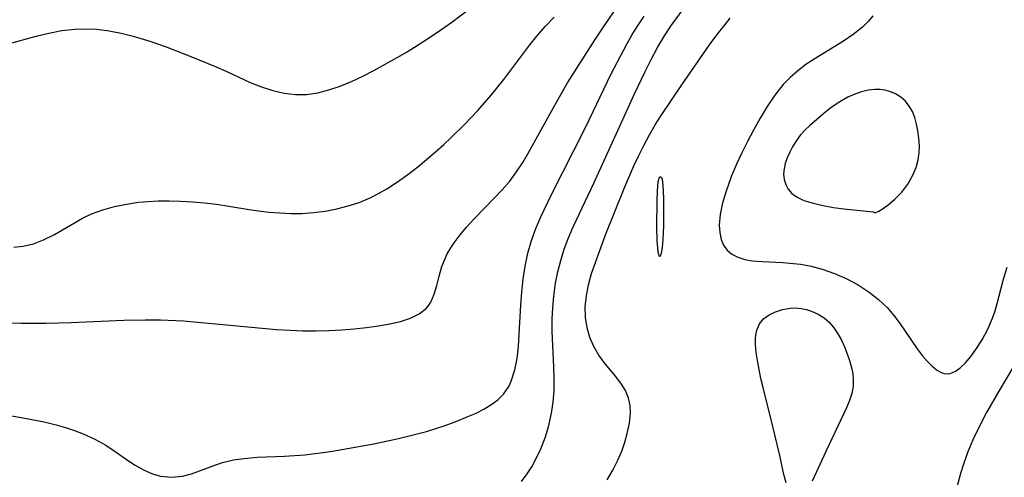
# Model space of a CAD drawing. Header units: metres. Extents: x 1073367 to 1082519, y 1569854 to 1574957.
# Tile 1002 of 1056: x 1080009 to 1080147, y 1573411 to 1573475. Entities that reach past the tile are written whole.
import ezdxf

# ---------------------------------------------------------------- set-up
doc = ezdxf.new("R2010")
doc.units = ezdxf.units.M
doc.layers.add('CGG_CurvaNivelLidar_v1', color=253, linetype='Continuous', lineweight=30)

msp = doc.modelspace()

# ---------------------------------------------------------------- linework, layer by layer
at = {"layer": 'CGG_CurvaNivelLidar_v1'}
for p, q in [((1080100.1634, 1573474.4947, 72), (1080103.4296, 1573478.9853, 72)), ((1080069.4869, 1573474.929, 74), (1080072.193, 1573476.9769, 74)), ((1080090.8737, 1573474.6166, 73), (1080092.6304, 1573477.1237, 73)), ((1080082.539, 1573474.3229, 73.5), (1080083.7849, 1573475.6362, 73.5)), ((1080095.4851, 1573474.492, 72.5), (1080096.3492, 1573475.7767, 72.5)), ((1080107.4911, 1573474.4276, 71.5), (1080108.3612, 1573475.486, 71.5)), ((1080128.271, 1573475.8029, 71.5), (1080127.6599, 1573475.0652, 71.5)), ((1080067.953, 1573473.8458, 74), (1080069.4869, 1573474.929, 74)), ((1080081.3433, 1573472.9655, 73.5), (1080082.539, 1573474.3229, 73.5)), ((1080089.4933, 1573472.5117, 73), (1080090.8737, 1573474.6166, 73)), ((1080094.6657, 1573473.178, 72.5), (1080095.4851, 1573474.492, 72.5)), ((1080099.1656, 1573472.992, 72), (1080100.1634, 1573474.4947, 72)), ((1080106.5447, 1573473.2189, 71.5), (1080107.4911, 1573474.4276, 71.5)), ((1080126.8035, 1573474.2237, 71.5), (1080125.5253, 1573473.2099, 71.5)), ((1080127.6599, 1573475.0652, 71.5), (1080126.8035, 1573474.2237, 71.5)), ((1080005.3449, 1573471.2986, 74), (1080011.4747, 1573472.9768, 74)), ((1080011.4747, 1573472.9768, 74), (1080013.2636, 1573473.4051, 74)), ((1080013.2636, 1573473.4051, 74), (1080015.0659, 1573473.7405, 74)), ((1080015.0659, 1573473.7405, 74), (1080016.8786, 1573473.9476, 74)), ((1080016.8786, 1573473.9476, 74), (1080018.4793, 1573473.9972, 74)), ((1080018.4793, 1573473.9972, 74), (1080019.9588, 1573473.9327, 74)), ((1080019.9588, 1573473.9327, 74), (1080021.6538, 1573473.7283, 74)), ((1080021.6538, 1573473.7283, 74), (1080023.3403, 1573473.4046, 74)), ((1080023.3403, 1573473.4046, 74), (1080025.0162, 1573472.9818, 74)), ((1080025.0162, 1573472.9818, 74), (1080027.3693, 1573472.2512, 74)), ((1080065.9577, 1573472.5089, 74), (1080067.953, 1573473.8458, 74)), ((1080080.369, 1573471.7639, 73.5), (1080081.3433, 1573472.9655, 73.5)), ((1080093.9489, 1573471.9377, 72.5), (1080094.6657, 1573473.178, 72.5)), ((1080098.2043, 1573471.373, 72), (1080099.1656, 1573472.992, 72)), ((1080105.4738, 1573471.7674, 71.5), (1080106.5447, 1573473.2189, 71.5)), ((1080125.5253, 1573473.2099, 71.5), (1080124.1409, 1573472.2803, 71.5)), ((1080027.3693, 1573472.2512, 74), (1080029.6203, 1573471.4657, 74)), ((1080029.6203, 1573471.4657, 74), (1080033.3118, 1573470.0503, 74)), ((1080063.244, 1573470.7964, 74), (1080065.9577, 1573472.5089, 74)), ((1080076.7723, 1573466.9308, 73.5), (1080080.369, 1573471.7639, 73.5)), ((1080085.6435, 1573466.4297, 73), (1080089.4933, 1573472.5117, 73)), ((1080092.6014, 1573469.4018, 72.5), (1080093.9489, 1573471.9377, 72.5)), ((1080097.3089, 1573469.7099, 72), (1080098.2043, 1573471.373, 72)), ((1080101.5924, 1573466.1734, 71.5), (1080105.4738, 1573471.7674, 71.5)), ((1080124.1409, 1573472.2803, 71.5), (1080120.0567, 1573469.7659, 71.5)), ((1080033.3118, 1573470.0503, 74), (1080036.3683, 1573468.7885, 74)), ((1080058.6296, 1573468.19, 74), (1080061.8681, 1573469.9788, 74)), ((1080061.8681, 1573469.9788, 74), (1080063.244, 1573470.7964, 74)), ((1080036.3683, 1573468.7885, 74), (1080038.1084, 1573468.0173, 74)), ((1080091.7438, 1573467.6876, 72.5), (1080092.6014, 1573469.4018, 72.5)), ((1080096.4586, 1573468.0157, 72), (1080097.3089, 1573469.7099, 72)), ((1080118.916, 1573468.9899, 71.5), (1080117.7839, 1573468.1334, 71.5)), ((1080120.0567, 1573469.7659, 71.5), (1080118.916, 1573468.9899, 71.5)), ((1080038.1084, 1573468.0173, 74), (1080041.3646, 1573466.5025, 74)), ((1080055.4884, 1573466.631, 74), (1080057.0627, 1573467.3794, 74)), ((1080057.0627, 1573467.3794, 74), (1080058.6296, 1573468.19, 74)), ((1080088.1767, 1573460.2998, 72.5), (1080091.7438, 1573467.6876, 72.5)), ((1080094.9927, 1573464.9275, 72), (1080096.4586, 1573468.0157, 72)), ((1080116.7147, 1573467.2089, 71.5), (1080115.728, 1573466.2036, 71.5)), ((1080117.7839, 1573468.1334, 71.5), (1080116.7147, 1573467.2089, 71.5)), ((1080041.3646, 1573466.5025, 74), (1080042.9217, 1573465.8891, 74)), ((1080042.9217, 1573465.8891, 74), (1080044.4965, 1573465.3888, 74)), ((1080052.3517, 1573465.4587, 74), (1080053.9259, 1573465.9886, 74)), ((1080053.9259, 1573465.9886, 74), (1080055.4884, 1573466.631, 74)), ((1080075.0008, 1573464.7194, 73.5), (1080076.7723, 1573466.9308, 73.5)), ((1080083.8577, 1573463.3402, 73), (1080085.6435, 1573466.4297, 73)), ((1080098.7245, 1573461.9118, 71.5), (1080101.5924, 1573466.1734, 71.5)), ((1080115.728, 1573466.2036, 71.5), (1080114.5632, 1573464.734, 71.5)), ((1080044.4965, 1573465.3888, 74), (1080046.0813, 1573465.0244, 74)), ((1080046.0813, 1573465.0244, 74), (1080047.6686, 1573464.8287, 74)), ((1080047.6686, 1573464.8287, 74), (1080048.5053, 1573464.8082, 74)), ((1080048.5053, 1573464.8082, 74), (1080049.1889, 1573464.841, 74)), ((1080049.1889, 1573464.841, 74), (1080050.7711, 1573465.065, 74)), ((1080050.7711, 1573465.065, 74), (1080052.3517, 1573465.4587, 74)), ((1080073.1232, 1573462.5748, 73.5), (1080075.0008, 1573464.7194, 73.5)), ((1080093.1068, 1573460.8362, 72), (1080094.9927, 1573464.9275, 72)), ((1080114.5632, 1573464.734, 71.5), (1080113.5085, 1573463.148, 71.5)), ((1080124.7803, 1573464.4391, 72), (1080123.859, 1573463.9457, 72)), ((1080125.7264, 1573464.8585, 72), (1080124.7803, 1573464.4391, 72)), ((1080126.6885, 1573465.1922, 72), (1080125.7264, 1573464.8585, 72)), ((1080127.6072, 1573465.413, 72), (1080126.6885, 1573465.1922, 72)), ((1080128.5232, 1573465.5233, 72), (1080127.6072, 1573465.413, 72)), ((1080129.2436, 1573465.519, 72), (1080128.5232, 1573465.5233, 72)), ((1080129.9472, 1573465.4307, 72), (1080129.2436, 1573465.519, 72)), ((1080130.6244, 1573465.2563, 72), (1080129.9472, 1573465.4307, 72)), ((1080131.417, 1573464.9161, 72), (1080130.6244, 1573465.2563, 72)), ((1080132.1429, 1573464.4547, 72), (1080131.417, 1573464.9161, 72)), ((1080132.7885, 1573463.886, 72), (1080132.1429, 1573464.4547, 72)), ((1080080.3091, 1573456.8542, 73), (1080083.8577, 1573463.3402, 73)), ((1080113.5085, 1573463.148, 71.5), (1080112.528, 1573461.5241, 71.5)), ((1080122.9728, 1573463.3837, 72), (1080122.1843, 1573462.8021, 72)), ((1080123.859, 1573463.9457, 72), (1080122.9728, 1573463.3837, 72)), ((1080133.3341, 1573463.2162, 72), (1080132.7885, 1573463.886, 72)), ((1080133.7657, 1573462.4445, 72), (1080133.3341, 1573463.2162, 72)), ((1080071.2738, 1573460.6217, 73.5), (1080073.1232, 1573462.5748, 73.5)), ((1080097.8884, 1573460.5725, 71.5), (1080098.7245, 1573461.9118, 71.5)), ((1080121.422, 1573462.1866, 72), (1080119.394, 1573460.4698, 72)), ((1080122.1843, 1573462.8021, 72), (1080121.422, 1573462.1866, 72)), ((1080134.0965, 1573461.5952, 72), (1080133.7657, 1573462.4445, 72)), ((1080069.3735, 1573458.7522, 73.5), (1080071.2738, 1573460.6217, 73.5)), ((1080083.353, 1573450.7773, 72.5), (1080088.1767, 1573460.2998, 72.5)), ((1080089.2969, 1573452.4223, 72), (1080093.1068, 1573460.8362, 72)), ((1080097.0891, 1573459.1913, 71.5), (1080097.8884, 1573460.5725, 71.5)), ((1080112.528, 1573461.5241, 71.5), (1080111.5864, 1573459.8507, 71.5)), ((1080119.394, 1573460.4698, 72), (1080118.7952, 1573459.8917, 72)), ((1080134.3476, 1573460.6888, 72), (1080134.0965, 1573461.5952, 72)), ((1080134.5354, 1573459.7419, 72), (1080134.3476, 1573460.6888, 72)), ((1080096.3246, 1573457.7747, 71.5), (1080097.0891, 1573459.1913, 71.5)), ((1080111.5864, 1573459.8507, 71.5), (1080110.7566, 1573458.2803, 71.5)), ((1080118.1677, 1573459.1768, 72), (1080117.602, 1573458.4138, 72)), ((1080118.7952, 1573459.8917, 72), (1080118.1677, 1573459.1768, 72)), ((1080134.6757, 1573458.7092, 72), (1080134.5354, 1573459.7419, 72)), ((1080067.2377, 1573456.8175, 73.5), (1080068.3981, 1573457.8468, 73.5)), ((1080068.3981, 1573457.8468, 73.5), (1080069.3735, 1573458.7522, 73.5)), ((1080095.5956, 1573456.3277, 71.5), (1080096.3246, 1573457.7747, 71.5)), ((1080110.7566, 1573458.2803, 71.5), (1080109.9662, 1573456.6898, 71.5)), ((1080117.0971, 1573457.6156, 72), (1080116.6565, 1573456.7937, 72)), ((1080117.602, 1573458.4138, 72), (1080117.0971, 1573457.6156, 72)), ((1080134.7532, 1573457.6592, 72), (1080134.6757, 1573458.7092, 72)), ((1080134.7326, 1573456.7089, 72), (1080134.7532, 1573457.6592, 72)), ((1080064.7271, 1573454.7049, 73.5), (1080067.2377, 1573456.8175, 73.5)), ((1080079.3994, 1573455.3318, 73), (1080080.3091, 1573456.8542, 73)), ((1080094.9055, 1573454.8583, 71.5), (1080095.5956, 1573456.3277, 71.5)), ((1080109.9662, 1573456.6898, 71.5), (1080109.2246, 1573455.0876, 71.5)), ((1080116.6565, 1573456.7937, 72), (1080116.2891, 1573455.958, 72)), ((1080134.5792, 1573455.6828, 72), (1080134.7326, 1573456.7089, 72)), ((1080078.5282, 1573454.0157, 73), (1080079.3994, 1573455.3318, 73)), ((1080093.6576, 1573451.9315, 71.5), (1080094.9055, 1573454.8583, 71.5)), ((1080109.2246, 1573455.0876, 71.5), (1080108.5464, 1573453.482, 71.5)), ((1080116.0354, 1573455.2096, 72), (1080115.8664, 1573454.4652, 72)), ((1080116.2891, 1573455.958, 72), (1080116.0354, 1573455.2096, 72)), ((1080134.2876, 1573454.6201, 72), (1080134.5792, 1573455.6828, 72)), ((1080061.926, 1573452.609, 73.5), (1080063.3686, 1573453.6409, 73.5)), ((1080063.3686, 1573453.6409, 73.5), (1080064.7271, 1573454.7049, 73.5)), ((1080077.569, 1573452.7356, 73), (1080078.5282, 1573454.0157, 73)), ((1080108.5464, 1573453.482, 71.5), (1080107.7687, 1573451.3392, 71.5)), ((1080115.8664, 1573454.4652, 72), (1080115.8025, 1573453.733, 72)), ((1080115.8025, 1573453.733, 72), (1080115.8736, 1573452.9672, 72)), ((1080133.1369, 1573452.3152, 72), (1080133.8538, 1573453.5602, 72)), ((1080133.8538, 1573453.5602, 72), (1080134.2876, 1573454.6201, 72)), ((1080060.4438, 1573451.6553, 73.5), (1080061.926, 1573452.609, 73.5)), ((1080076.5423, 1573451.5307, 73), (1080077.569, 1573452.7356, 73)), ((1080086.8777, 1573447.3434, 72), (1080089.2969, 1573452.4223, 72)), ((1080098.18, 1573451.3801, 71), (1080098.3019, 1573452.6454, 71)), ((1080098.3019, 1573452.6454, 71), (1080098.4468, 1573453.1449, 71)), ((1080098.4468, 1573453.1449, 71), (1080098.5905, 1573453.3204, 71)), ((1080098.5905, 1573453.3204, 71), (1080098.6573, 1573453.3348, 71)), ((1080098.6573, 1573453.3348, 71), (1080098.7768, 1573453.246, 71)), ((1080098.7768, 1573453.246, 71), (1080098.8592, 1573453.0233, 71)), ((1080098.8592, 1573453.0233, 71), (1080098.9622, 1573452.1628, 71)), ((1080098.9622, 1573452.1628, 71), (1080099.0193, 1573450.3644, 71)), ((1080115.8736, 1573452.9672, 72), (1080116.0884, 1573452.2446, 72)), ((1080116.0884, 1573452.2446, 72), (1080116.4457, 1573451.5872, 72)), ((1080132.2758, 1573451.1775, 72), (1080133.1369, 1573452.3152, 72)), ((1080058.0892, 1573450.3862, 73.5), (1080059.2815, 1573450.9862, 73.5)), ((1080059.2815, 1573450.9862, 73.5), (1080060.4438, 1573451.6553, 73.5)), ((1080075.4652, 1573450.3755, 73), (1080076.5423, 1573451.5307, 73)), ((1080081.9056, 1573447.7406, 72.5), (1080083.353, 1573450.7773, 72.5)), ((1080090.9635, 1573445.2184, 71.5), (1080093.6576, 1573451.9315, 71.5)), ((1080098.1385, 1573449.9189, 71), (1080098.18, 1573451.3801, 71)), ((1080107.7687, 1573451.3392, 71.5), (1080107.2896, 1573449.6892, 71.5)), ((1080116.4457, 1573451.5872, 72), (1080116.9651, 1573450.9971, 72)), ((1080116.9651, 1573450.9971, 72), (1080117.6872, 1573450.4817, 72)), ((1080131.343, 1573450.1909, 72), (1080132.2758, 1573451.1775, 72)), ((1080022.4357, 1573449.1822, 73.5), (1080024.0888, 1573449.5279, 73.5)), ((1080024.0888, 1573449.5279, 73.5), (1080025.7784, 1573449.7768, 73.5)), ((1080025.7784, 1573449.7768, 73.5), (1080027.1463, 1573449.8995, 73.5)), ((1080027.1463, 1573449.8995, 73.5), (1080028.5282, 1573449.9623, 73.5)), ((1080028.5282, 1573449.9623, 73.5), (1080030.0659, 1573449.9724, 73.5)), ((1080030.0659, 1573449.9724, 73.5), (1080031.6114, 1573449.9286, 73.5)), ((1080031.6114, 1573449.9286, 73.5), (1080033.2861, 1573449.8278, 73.5)), ((1080033.2861, 1573449.8278, 73.5), (1080034.9612, 1573449.6801, 73.5)), ((1080034.9612, 1573449.6801, 73.5), (1080036.6618, 1573449.4875, 73.5)), ((1080036.6618, 1573449.4875, 73.5), (1080038.354, 1573449.2515, 73.5)), ((1080055.0309, 1573449.2569, 73.5), (1080056.5824, 1573449.7646, 73.5)), ((1080056.5824, 1573449.7646, 73.5), (1080058.0892, 1573450.3862, 73.5)), ((1080072.516, 1573447.3471, 73), (1080075.4652, 1573450.3755, 73)), ((1080098.1236, 1573446.3367, 71), (1080098.1385, 1573449.9189, 71)), ((1080099.0193, 1573450.3644, 71), (1080099.0343, 1573446.4434, 71)), ((1080107.2896, 1573449.6892, 71.5), (1080106.9587, 1573448.089, 71.5)), ((1080117.6872, 1573450.4817, 72), (1080118.6401, 1573450.034, 72)), ((1080118.6401, 1573450.034, 72), (1080119.9027, 1573449.6266, 72)), ((1080119.9027, 1573449.6266, 72), (1080121.3026, 1573449.3067, 72)), ((1080121.3026, 1573449.3067, 72), (1080122.7606, 1573449.0622, 72)), ((1080129.6788, 1573448.8882, 72), (1080130.412, 1573449.3953, 72)), ((1080130.412, 1573449.3953, 72), (1080131.343, 1573450.1909, 72)), ((1080017.9535, 1573447.5365, 73.5), (1080019.2111, 1573448.1458, 73.5)), ((1080019.2111, 1573448.1458, 73.5), (1080020.7899, 1573448.7299, 73.5)), ((1080020.7899, 1573448.7299, 73.5), (1080022.4357, 1573449.1822, 73.5)), ((1080038.354, 1573449.2515, 73.5), (1080041.4674, 1573448.7388, 73.5)), ((1080041.4674, 1573448.7388, 73.5), (1080043.9648, 1573448.4079, 73.5)), ((1080043.9648, 1573448.4079, 73.5), (1080045.494, 1573448.279, 73.5)), ((1080045.494, 1573448.279, 73.5), (1080047.0247, 1573448.2105, 73.5)), ((1080047.0247, 1573448.2105, 73.5), (1080048.5529, 1573448.2186, 73.5)), ((1080048.5529, 1573448.2186, 73.5), (1080050.1831, 1573448.3282, 73.5)), ((1080050.1831, 1573448.3282, 73.5), (1080051.8011, 1573448.5377, 73.5)), ((1080051.8011, 1573448.5377, 73.5), (1080053.4454, 1573448.8515, 73.5)), ((1080053.4454, 1573448.8515, 73.5), (1080055.0309, 1573449.2569, 73.5)), ((1080106.9587, 1573448.089, 71.5), (1080106.8213, 1573446.5671, 71.5)), ((1080122.7606, 1573449.0622, 72), (1080124.1997, 1573448.8807, 72)), ((1080124.1997, 1573448.8807, 72), (1080127.8554, 1573448.4976, 72)), ((1080127.8554, 1573448.4976, 72), (1080128.3659, 1573448.4187, 72)), ((1080128.3659, 1573448.4187, 72), (1080128.5, 1573448.356, 72)), ((1080128.5, 1573448.356, 72), (1080128.6556, 1573448.3636, 72)), ((1080128.6556, 1573448.3636, 72), (1080129.071, 1573448.5439, 72)), ((1080129.071, 1573448.5439, 72), (1080129.6788, 1573448.8882, 72)), ((1080014.0429, 1573445.2718, 73.5), (1080017.9535, 1573447.5365, 73.5)), ((1080071.548, 1573446.2885, 73), (1080072.516, 1573447.3471, 73)), ((1080081.2085, 1573446.0918, 72.5), (1080081.9056, 1573447.7406, 72.5)), ((1080086.2365, 1573445.9137, 72), (1080086.8777, 1573447.3434, 72)), ((1080106.8213, 1573446.5671, 71.5), (1080106.8755, 1573445.5317, 71.5)), ((1080012.5237, 1573444.511, 73.5), (1080014.0429, 1573445.2718, 73.5)), ((1080069.811, 1573444.1144, 73), (1080070.6391, 1573445.213, 73)), ((1080070.6391, 1573445.213, 73), (1080071.548, 1573446.2885, 73)), ((1080080.5955, 1573444.4196, 72.5), (1080081.2085, 1573446.0918, 72.5)), ((1080085.6828, 1573444.574, 72), (1080086.2365, 1573445.9137, 72)), ((1080090.3266, 1573443.5526, 71.5), (1080090.9635, 1573445.2184, 71.5)), ((1080098.1736, 1573444.4381, 71), (1080098.1236, 1573446.3367, 71)), ((1080099.0343, 1573446.4434, 71), (1080098.9552, 1573444.6284, 71)), ((1080106.8755, 1573445.5317, 71.5), (1080107.0808, 1573444.5767, 71.5)), ((1080009.6601, 1573443.6307, 73.5), (1080011.1073, 1573443.9759, 73.5)), ((1080011.1073, 1573443.9759, 73.5), (1080012.5237, 1573444.511, 73.5)), ((1080069.3514, 1573443.4217, 73), (1080069.811, 1573444.1144, 73)), ((1080080.0791, 1573442.649, 72.5), (1080080.5955, 1573444.4196, 72.5)), ((1080085.1841, 1573443.217, 72), (1080085.6828, 1573444.574, 72)), ((1080098.284, 1573442.8804, 71), (1080098.1736, 1573444.4381, 71)), ((1080098.9552, 1573444.6284, 71), (1080098.8438, 1573443.4727, 71)), ((1080107.0808, 1573444.5767, 71.5), (1080107.4232, 1573443.7813, 71.5)), ((1080107.4232, 1573443.7813, 71.5), (1080107.9155, 1573443.0973, 71.5)), ((1080008.3439, 1573443.5159, 73.5), (1080009.6601, 1573443.6307, 73.5)), ((1080068.4492, 1573441.6977, 73), (1080068.8667, 1573442.579, 73)), ((1080068.8667, 1573442.579, 73), (1080069.3514, 1573443.4217, 73)), ((1080079.7087, 1573440.8651, 72.5), (1080080.0791, 1573442.649, 72.5)), ((1080084.7021, 1573441.6581, 72), (1080085.1841, 1573443.217, 72)), ((1080089.3578, 1573440.8731, 71.5), (1080090.3266, 1573443.5526, 71.5)), ((1080098.3649, 1573442.4498, 71), (1080098.284, 1573442.8804, 71)), ((1080098.4394, 1573442.2471, 71), (1080098.3649, 1573442.4498, 71)), ((1080098.7042, 1573442.6484, 71), (1080098.5625, 1573442.2415, 71)), ((1080098.8438, 1573443.4727, 71), (1080098.7042, 1573442.6484, 71)), ((1080107.9155, 1573443.0973, 71.5), (1080108.5881, 1573442.5227, 71.5)), ((1080108.5881, 1573442.5227, 71.5), (1080109.399, 1573442.0924, 71.5)), ((1080068.1078, 1573440.8052, 73), (1080068.4492, 1573441.6977, 73)), ((1080084.3037, 1573440.076, 72), (1080084.7021, 1573441.6581, 72)), ((1080098.5, 1573442.1887, 71), (1080098.4394, 1573442.2471, 71)), ((1080098.5625, 1573442.2415, 71), (1080098.5, 1573442.1887, 71)), ((1080109.399, 1573442.0924, 71.5), (1080110.379, 1573441.7869, 71.5)), ((1080110.379, 1573441.7869, 71.5), (1080111.458, 1573441.6003, 71.5)), ((1080111.458, 1573441.6003, 71.5), (1080112.8008, 1573441.4818, 71.5)), ((1080112.8008, 1573441.4818, 71.5), (1080115.6802, 1573441.3543, 71.5)), ((1080115.6802, 1573441.3543, 71.5), (1080117.1724, 1573441.2454, 71.5)), ((1080117.1724, 1573441.2454, 71.5), (1080118.1439, 1573441.1261, 71.5)), ((1080118.1439, 1573441.1261, 71.5), (1080119.4799, 1573440.8772, 71.5)), ((1080067.7132, 1573439.4651, 73), (1080068.1078, 1573440.8052, 73)), ((1080079.4479, 1573439.0546, 72.5), (1080079.7087, 1573440.8651, 72.5)), ((1080083.9852, 1573438.4752, 72), (1080084.3037, 1573440.076, 72)), ((1080088.5788, 1573438.2701, 71.5), (1080089.0034, 1573439.8091, 71.5)), ((1080089.0034, 1573439.8091, 71.5), (1080089.3578, 1573440.8731, 71.5)), ((1080119.4799, 1573440.8772, 71.5), (1080121.2, 1573440.4199, 71.5)), ((1080121.2, 1573440.4199, 71.5), (1080122.894, 1573439.8274, 71.5)), ((1080122.894, 1573439.8274, 71.5), (1080124.5452, 1573439.1097, 71.5)), ((1080146.5056, 1573439.0428, 71.5), (1080146.9848, 1573440.7171, 71.5)), ((1080067.3845, 1573438.1606, 73), (1080067.7132, 1573439.4651, 73)), ((1080079.2655, 1573437.2286, 72.5), (1080079.4479, 1573439.0546, 72.5)), ((1080083.7214, 1573436.6664, 72), (1080083.9852, 1573438.4752, 72)), ((1080124.5452, 1573439.1097, 71.5), (1080126.1971, 1573438.2331, 71.5)), ((1080145.622, 1573435.6548, 71.5), (1080146.5056, 1573439.0428, 71.5)), ((1080066.5489, 1573435.8226, 73), (1080067.0283, 1573436.9313, 73)), ((1080067.0283, 1573436.9313, 73), (1080067.3845, 1573438.1606, 73)), ((1080079.1351, 1573435.3981, 72.5), (1080079.2655, 1573437.2286, 72.5)), ((1080088.2772, 1573436.7278, 71.5), (1080088.5788, 1573438.2701, 71.5)), ((1080126.1971, 1573438.2331, 71.5), (1080127.7593, 1573437.2247, 71.5)), ((1080127.7593, 1573437.2247, 71.5), (1080129.0583, 1573436.2071, 71.5)), ((1080066.1687, 1573435.2474, 73), (1080066.5489, 1573435.8226, 73)), ((1080083.5682, 1573435.0581, 72), (1080083.7214, 1573436.6664, 72)), ((1080088.1248, 1573435.1929, 71.5), (1080088.2772, 1573436.7278, 71.5)), ((1080129.0583, 1573436.2071, 71.5), (1080130.242, 1573435.0778, 71.5)), ((1080145.3154, 1573434.6138, 71.5), (1080145.622, 1573435.6548, 71.5)), ((1080063.7163, 1573433.5939, 73), (1080064.9151, 1573434.1752, 73)), ((1080064.9151, 1573434.1752, 73), (1080065.8922, 1573434.9327, 73)), ((1080065.8922, 1573434.9327, 73), (1080066.1687, 1573435.2474, 73)), ((1080078.9134, 1573431.337, 72.5), (1080079.1351, 1573435.3981, 72.5)), ((1080083.4924, 1573433.4432, 72), (1080083.5682, 1573435.0581, 72)), ((1080088.1517, 1573433.6952, 71.5), (1080088.1248, 1573435.1929, 71.5)), ((1080113.7613, 1573434.0691, 71), (1080114.6601, 1573434.4975, 71)), ((1080114.6601, 1573434.4975, 71), (1080115.6494, 1573434.8033, 71)), ((1080115.6494, 1573434.8033, 71), (1080116.6939, 1573434.9787, 71)), ((1080116.6939, 1573434.9787, 71), (1080117.4796, 1573435.0142, 71)), ((1080117.4796, 1573435.0142, 71), (1080118.2668, 1573434.9583, 71)), ((1080118.2668, 1573434.9583, 71), (1080118.9921, 1573434.8152, 71)), ((1080118.9921, 1573434.8152, 71), (1080119.7012, 1573434.5891, 71)), ((1080119.7012, 1573434.5891, 71), (1080120.6056, 1573434.1711, 71)), ((1080120.6056, 1573434.1711, 71), (1080121.4475, 1573433.6287, 71)), ((1080130.242, 1573435.0778, 71.5), (1080131.1942, 1573433.9709, 71.5)), ((1080144.9674, 1573433.5977, 71.5), (1080145.3154, 1573434.6138, 71.5)), ((1080007.6533, 1573432.9434, 73), (1080009.3802, 1573432.8745, 73)), ((1080009.3802, 1573432.8745, 73), (1080012.8605, 1573432.873, 73)), ((1080012.8605, 1573432.873, 73), (1080016.3498, 1573432.9811, 73)), ((1080016.3498, 1573432.9811, 73), (1080023.7268, 1573433.2976, 73)), ((1080023.7268, 1573433.2976, 73), (1080026.6902, 1573433.3618, 73)), ((1080026.6902, 1573433.3618, 73), (1080028.8543, 1573433.3447, 73)), ((1080028.8543, 1573433.3447, 73), (1080032.0552, 1573433.199, 73)), ((1080032.0552, 1573433.199, 73), (1080034.027, 1573433.0563, 73)), ((1080034.027, 1573433.0563, 73), (1080045.0278, 1573432.0207, 73)), ((1080059.2695, 1573432.5175, 73), (1080060.8559, 1573432.7952, 73)), ((1080060.8559, 1573432.7952, 73), (1080062.3491, 1573433.1453, 73)), ((1080062.3491, 1573433.1453, 73), (1080063.7163, 1573433.5939, 73)), ((1080083.4949, 1573431.7851, 72), (1080083.4924, 1573433.4432, 72)), ((1080088.3697, 1573432.2527, 71.5), (1080088.1517, 1573433.6952, 71.5)), ((1080112.0407, 1573431.915, 71), (1080112.4133, 1573432.8232, 71)), ((1080112.4133, 1573432.8232, 71), (1080112.9951, 1573433.5154, 71)), ((1080112.9951, 1573433.5154, 71), (1080113.7613, 1573434.0691, 71)), ((1080121.4475, 1573433.6287, 71), (1080122.2041, 1573432.9654, 71)), ((1080122.2041, 1573432.9654, 71), (1080122.8304, 1573432.2214, 71)), ((1080131.1942, 1573433.9709, 71.5), (1080132.0649, 1573432.8066, 71.5)), ((1080132.0649, 1573432.8066, 71.5), (1080134.4604, 1573429.3039, 71.5)), ((1080144.2937, 1573432.0358, 71.5), (1080144.9674, 1573433.5977, 71.5)), ((1080045.0278, 1573432.0207, 73), (1080046.9094, 1573431.8959, 73)), ((1080046.9094, 1573431.8959, 73), (1080048.6939, 1573431.8262, 73)), ((1080048.6939, 1573431.8262, 73), (1080050.5748, 1573431.8155, 73)), ((1080050.5748, 1573431.8155, 73), (1080052.3578, 1573431.8658, 73)), ((1080052.3578, 1573431.8658, 73), (1080054.1245, 1573431.9659, 73)), ((1080054.1245, 1573431.9659, 73), (1080055.8674, 1573432.1083, 73)), ((1080055.8674, 1573432.1083, 73), (1080057.5761, 1573432.2894, 73)), ((1080057.5761, 1573432.2894, 73), (1080059.2695, 1573432.5175, 73)), ((1080083.7324, 1573426.7825, 72), (1080083.4949, 1573431.7851, 72)), ((1080088.7581, 1573430.8994, 71.5), (1080088.3697, 1573432.2527, 71.5)), ((1080111.8875, 1573430.8701, 71), (1080112.0407, 1573431.915, 71)), ((1080122.8304, 1573432.2214, 71), (1080123.3754, 1573431.3921, 71)), ((1080143.5074, 1573430.5701, 71.5), (1080144.2937, 1573432.0358, 71.5)), ((1080078.7866, 1573429.6227, 72.5), (1080078.9134, 1573431.337, 72.5)), ((1080089.3019, 1573429.616, 71.5), (1080088.7581, 1573430.8994, 71.5)), ((1080111.8921, 1573429.8684, 71), (1080111.8875, 1573430.8701, 71)), ((1080123.3754, 1573431.3921, 71), (1080123.8569, 1573430.5014, 71)), ((1080123.8569, 1573430.5014, 71), (1080124.2895, 1573429.5697, 71)), ((1080142.6476, 1573429.2166, 71.5), (1080143.5074, 1573430.5701, 71.5)), ((1080078.5932, 1573427.9649, 72.5), (1080078.7866, 1573429.6227, 72.5)), ((1080089.9878, 1573428.4223, 71.5), (1080089.3019, 1573429.616, 71.5)), ((1080111.9908, 1573428.8089, 71), (1080111.8921, 1573429.8684, 71)), ((1080112.1534, 1573427.7051, 71), (1080111.9908, 1573428.8089, 71)), ((1080124.2895, 1573429.5697, 71), (1080124.6762, 1573428.6247, 71)), ((1080134.4604, 1573429.3039, 71.5), (1080135.1424, 1573428.3935, 71.5)), ((1080141.9304, 1573428.2364, 71.5), (1080142.6476, 1573429.2166, 71.5)), ((1080078.2928, 1573426.3877, 72.5), (1080078.5932, 1573427.9649, 72.5)), ((1080090.7346, 1573427.405, 71.5), (1080089.9878, 1573428.4223, 71.5)), ((1080092.3389, 1573425.4751, 71.5), (1080090.7346, 1573427.405, 71.5)), ((1080112.6368, 1573425.1858, 71), (1080112.1534, 1573427.7051, 71)), ((1080124.6762, 1573428.6247, 71), (1080125.0121, 1573427.6638, 71)), ((1080125.0121, 1573427.6638, 71), (1080125.2793, 1573426.6927, 71)), ((1080135.1424, 1573428.3935, 71.5), (1080135.8288, 1573427.5731, 71.5)), ((1080135.8288, 1573427.5731, 71.5), (1080136.5173, 1573426.8692, 71.5)), ((1080140.4445, 1573426.6564, 71.5), (1080141.1944, 1573427.3717, 71.5)), ((1080141.1944, 1573427.3717, 71.5), (1080141.9304, 1573428.2364, 71.5)), ((1080148.9267, 1573428.5893, 71), (1080145.82, 1573423.403, 71)), ((1080077.8363, 1573424.9222, 72.5), (1080078.2928, 1573426.3877, 72.5)), ((1080083.7853, 1573425.1148, 72), (1080083.7324, 1573426.7825, 72)), ((1080125.2793, 1573426.6927, 71), (1080125.4414, 1573425.8286, 71)), ((1080136.5173, 1573426.8692, 71.5), (1080137.1453, 1573426.3559, 71.5)), ((1080137.1453, 1573426.3559, 71.5), (1080137.7737, 1573425.996, 71.5)), ((1080137.7737, 1573425.996, 71.5), (1080138.1835, 1573425.8611, 71.5)), ((1080139.0451, 1573425.8761, 71.5), (1080139.2776, 1573425.9472, 71.5)), ((1080139.2776, 1573425.9472, 71.5), (1080139.8627, 1573426.2345, 71.5)), ((1080139.8627, 1573426.2345, 71.5), (1080140.4445, 1573426.6564, 71.5)), ((1080077.6165, 1573424.4172, 72.5), (1080077.8363, 1573424.9222, 72.5)), ((1080083.7627, 1573423.4563, 72), (1080083.7853, 1573425.1148, 72)), ((1080093.0826, 1573424.4984, 71.5), (1080092.3389, 1573425.4751, 71.5)), ((1080112.9283, 1573423.8963, 71), (1080112.6368, 1573425.1858, 71)), ((1080125.4414, 1573425.8286, 71), (1080125.5189, 1573424.9657, 71)), ((1080125.5189, 1573424.9657, 71), (1080125.4949, 1573424.1097, 71)), ((1080138.1835, 1573425.8611, 71.5), (1080138.6234, 1573425.8175, 71.5)), ((1080138.6234, 1573425.8175, 71.5), (1080139.0451, 1573425.8761, 71.5)), ((1080076.7117, 1573423.0023, 72.5), (1080077.3576, 1573423.9255, 72.5)), ((1080077.3576, 1573423.9255, 72.5), (1080077.6165, 1573424.4172, 72.5)), ((1080083.6387, 1573421.8827, 72), (1080083.7627, 1573423.4563, 72)), ((1080093.7104, 1573423.4889, 71.5), (1080093.0826, 1573424.4984, 71.5)), ((1080094.161, 1573422.4253, 71.5), (1080093.7104, 1573423.4889, 71.5)), ((1080114.2835, 1573418.4835, 71), (1080112.9283, 1573423.8963, 71)), ((1080125.4949, 1573424.1097, 71), (1080125.3158, 1573423.094, 71)), ((1080145.82, 1573423.403, 71), (1080144.1187, 1573420.403, 71)), ((1080074.948, 1573421.4727, 72.5), (1080075.8959, 1573422.183, 72.5)), ((1080075.8959, 1573422.183, 72.5), (1080076.7117, 1573423.0023, 72.5)), ((1080083.4132, 1573420.3255, 72), (1080083.6387, 1573421.8827, 72)), ((1080094.3741, 1573421.3999, 71.5), (1080094.161, 1573422.4253, 71.5)), ((1080125.0028, 1573422.0894, 71), (1080124.5947, 1573421.0885, 71)), ((1080125.3158, 1573423.094, 71), (1080125.0028, 1573422.0894, 71)), ((1080072.8765, 1573420.3436, 72.5), (1080073.9492, 1573420.8797, 72.5)), ((1080073.9492, 1573420.8797, 72.5), (1080074.948, 1573421.4727, 72.5)), ((1080094.4178, 1573420.3256, 71.5), (1080094.3741, 1573421.3999, 71.5)), ((1080124.5947, 1573421.0885, 71), (1080121.7372, 1573415.0486, 71)), ((1080007.0298, 1573420.1566, 72.5), (1080009.9068, 1573419.6505, 72.5)), ((1080009.9068, 1573419.6505, 72.5), (1080012.6182, 1573419.1004, 72.5)), ((1080012.6182, 1573419.1004, 72.5), (1080014.2648, 1573418.7071, 72.5)), ((1080068.5461, 1573418.6004, 72.5), (1080070.1771, 1573419.2012, 72.5)), ((1080070.1771, 1573419.2012, 72.5), (1080071.7479, 1573419.8421, 72.5)), ((1080071.7479, 1573419.8421, 72.5), (1080072.8765, 1573420.3436, 72.5)), ((1080082.9956, 1573418.4262, 72), (1080083.4132, 1573420.3255, 72)), ((1080094.2787, 1573418.9336, 71.5), (1080094.4178, 1573420.3256, 71.5)), ((1080144.1187, 1573420.403, 71), (1080143.3201, 1573418.8797, 71)), ((1080014.2648, 1573418.7071, 72.5), (1080015.561, 1573418.3387, 72.5)), ((1080015.561, 1573418.3387, 72.5), (1080016.8293, 1573417.9174, 72.5)), ((1080016.8293, 1573417.9174, 72.5), (1080018.0642, 1573417.4401, 72.5)), ((1080064.6668, 1573417.426, 72.5), (1080065.9806, 1573417.7904, 72.5)), ((1080065.9806, 1573417.7904, 72.5), (1080068.5461, 1573418.6004, 72.5)), ((1080082.5198, 1573416.8673, 72), (1080082.9956, 1573418.4262, 72)), ((1080093.9782, 1573417.4984, 71.5), (1080094.2787, 1573418.9336, 71.5)), ((1080115.2489, 1573414.4132, 71), (1080114.2835, 1573418.4835, 71)), ((1080143.3201, 1573418.8797, 71), (1080142.2293, 1573416.5941, 71)), ((1080018.0642, 1573417.4401, 72.5), (1080019.6731, 1573416.6984, 72.5)), ((1080019.6731, 1573416.6984, 72.5), (1080021.1914, 1573415.8463, 72.5)), ((1080058.6286, 1573416.0514, 72.5), (1080062.0693, 1573416.7822, 72.5)), ((1080062.0693, 1573416.7822, 72.5), (1080064.6668, 1573417.426, 72.5)), ((1080081.9301, 1573415.3499, 72), (1080082.5198, 1573416.8673, 72)), ((1080093.6299, 1573416.2581, 71.5), (1080093.9782, 1573417.4984, 71.5)), ((1080142.2293, 1573416.5941, 71), (1080141.5223, 1573414.9165, 71)), ((1080021.1914, 1573415.8463, 72.5), (1080022.6634, 1573414.8609, 72.5)), ((1080050.7725, 1573414.7338, 72.5), (1080052.5838, 1573414.9954, 72.5)), ((1080052.5838, 1573414.9954, 72.5), (1080058.6286, 1573416.0514, 72.5)), ((1080081.2253, 1573413.8829, 72), (1080081.9301, 1573415.3499, 72)), ((1080092.6814, 1573413.7701, 71.5), (1080093.1998, 1573415.0102, 71.5)), ((1080093.1998, 1573415.0102, 71.5), (1080093.6299, 1573416.2581, 71.5)), ((1080121.7372, 1573415.0486, 71), (1080119.7733, 1573410.8116, 71)), ((1080022.6634, 1573414.8609, 72.5), (1080024.0886, 1573413.8578, 72.5)), ((1080024.0886, 1573413.8578, 72.5), (1080025.3162, 1573413.0613, 72.5)), ((1080037.4748, 1573413.4295, 72.5), (1080039.0085, 1573413.7924, 72.5)), ((1080039.0085, 1573413.7924, 72.5), (1080040.5112, 1573414.0178, 72.5)), ((1080040.5112, 1573414.0178, 72.5), (1080042.3402, 1573414.1778, 72.5)), ((1080042.3402, 1573414.1778, 72.5), (1080046.1204, 1573414.3476, 72.5)), ((1080046.1204, 1573414.3476, 72.5), (1080048.9665, 1573414.5294, 72.5)), ((1080048.9665, 1573414.5294, 72.5), (1080050.7725, 1573414.7338, 72.5)), ((1080080.6374, 1573412.853, 72), (1080081.2253, 1573413.8829, 72)), ((1080091.9794, 1573412.3799, 71.5), (1080092.6814, 1573413.7701, 71.5)), ((1080115.8432, 1573411.7489, 71), (1080115.2489, 1573414.4132, 71)), ((1080141.5223, 1573414.9165, 71), (1080140.9014, 1573413.2129, 71)), ((1080025.3162, 1573413.0613, 72.5), (1080026.5644, 1573412.3693, 72.5)), ((1080026.5644, 1573412.3693, 72.5), (1080027.6972, 1573411.8774, 72.5)), ((1080033.145, 1573411.8617, 72.5), (1080036.56, 1573413.1344, 72.5)), ((1080036.56, 1573413.1344, 72.5), (1080037.4748, 1573413.4295, 72.5)), ((1080079.9891, 1573411.8566, 72), (1080080.6374, 1573412.853, 72)), ((1080091.1909, 1573411.0085, 71.5), (1080091.9794, 1573412.3799, 71.5)), ((1080140.9014, 1573413.2129, 71), (1080140.4949, 1573411.8994, 71)), ((1080027.6972, 1573411.8774, 72.5), (1080028.8516, 1573411.5423, 72.5)), ((1080028.8516, 1573411.5423, 72.5), (1080030.3669, 1573411.3892, 72.5)), ((1080030.3669, 1573411.3892, 72.5), (1080031.8839, 1573411.5336, 72.5)), ((1080031.8839, 1573411.5336, 72.5), (1080033.145, 1573411.8617, 72.5)), ((1080079.2192, 1573410.8088, 72), (1080079.9891, 1573411.8566, 72)), ((1080116.1406, 1573410.5876, 71), (1080115.8432, 1573411.7489, 71)), ((1080140.4949, 1573411.8994, 71), (1080139.0431, 1573406.4462, 71))]:
    msp.add_line(p, q, dxfattribs=at)

doc.saveas('drawing.dxf')
